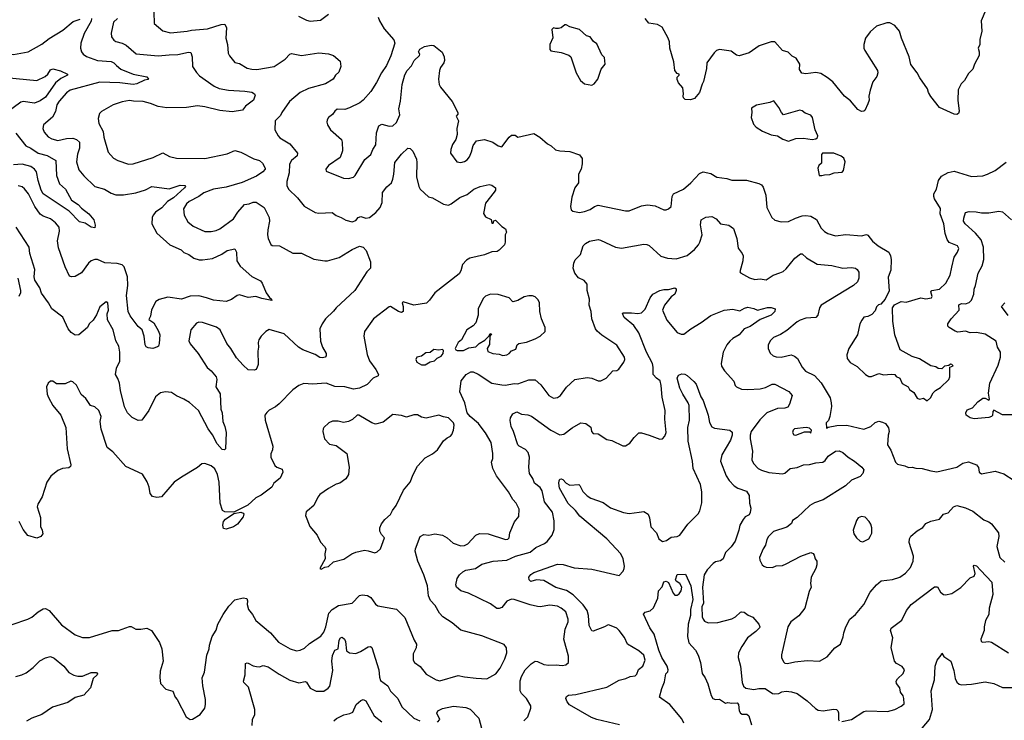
# Model space of a CAD drawing. Extents: x 1839239 to 1929705, y 762242 to 910352.
# Tile 360 of 429: x 1888586 to 1896550, y 869898 to 875565. Entities that reach past the tile are written whole.
import ezdxf

# ---------------------------------------------------------------- set-up
doc = ezdxf.new("R2010")
doc.units = 0

msp = doc.modelspace()

# ---------------------------------------------------------------- linework, layer by layer
at = {"layer": '0CON10XD'}
for points in [[(1889670, 875625), (1889674, 875535), (1889744.5, 875474.5), (1889805, 875459.4), (1889942.1, 875472.1), (1889975, 875480), (1890105, 875490.4), (1890215, 875525.6), (1890245, 875528.8), (1890259.5, 875499.5), (1890253.3, 875415), (1890266.9, 875365), (1890272.5, 875295), (1890283, 875273), (1890325, 875218.1), (1890365, 875211.4), (1890425, 875173.5), (1890465, 875163.8), (1890505, 875162.3), (1890645, 875185.3), (1890734, 875245), (1890772, 875285), (1890785, 875290.8), (1890865, 875276.5), (1891005, 875296.4), (1891085, 875288.6), (1891123.9, 875273.9), (1891178.3, 875228.3), (1891183.8, 875185), (1891168.8, 875141.2), (1891140, 875115), (1891121.2, 875085), (1891058.8, 875045), (1890922.6, 875007.4), (1890854.7, 874975.3), (1890767.6, 874902.4), (1890706.2, 874815), (1890695, 874790), (1890653.6, 874746.4), (1890648.8, 874675), (1890675.7, 874625), (1890689.4, 874609.4), (1890770.2, 874560.2), (1890834, 874485), (1890830.8, 874465), (1890785, 874426), (1890768.9, 874395), (1890766.4, 874325), (1890747.8, 874255), (1890748.1, 874225), (1890760.8, 874195), (1890834.3, 874125), (1890886.8, 874056.8), (1890975, 874005.8), (1891005, 873999.2), (1891114.2, 874004.2), (1891145, 873981.2), (1891185, 873966.2), (1891225, 873942), (1891275, 873930.6), (1891305, 873940.6), (1891324.2, 873965.8), (1891345, 873973.1), (1891385, 873960.4), (1891415, 873965.4), (1891467.1, 874005), (1891501.8, 874045), (1891518.4, 874085), (1891521.8, 874168.2), (1891555, 874212.5), (1891592.9, 874245), (1891604.6, 874275.4), (1891613.6, 874315), (1891620.2, 874409.8), (1891673.4, 874476.6), (1891725, 874526), (1891745, 874523.3), (1891765, 874501.2), (1891795, 874437.5), (1891799.1, 874409.1), (1891795.4, 874295), (1891813.3, 874215), (1891824.6, 874194.6), (1891892.8, 874132.8), (1891925, 874123.1), (1892015, 874072.2), (1892055, 874065.6), (1892075, 874074.3), (1892145, 874126.9), (1892205, 874150), (1892260, 874195), (1892310, 874215), (1892382.3, 874232.3), (1892405, 874226), (1892434.2, 874204.2), (1892434.2, 874185), (1892425, 874168.8), (1892355, 874080), (1892336.4, 873996.4), (1892355, 873970), (1892398.3, 873948.3), (1892405, 873920), (1892415, 873920), (1892421.7, 873938.3), (1892435, 873942.5), (1892485, 873892.5), (1892515, 873872.5), (1892522.5, 873845), (1892513.3, 873825), (1892512.5, 873765), (1892506.1, 873743.9), (1892465, 873700), (1892448.8, 873691.2), (1892405, 873686), (1892345, 873664.2), (1892227.5, 873635), (1892199.3, 873620.7), (1892168.6, 873585), (1892155.5, 873534.5), (1892139.7, 873510.3), (1891943.3, 873355), (1891900, 873295), (1891877, 873273), (1891775, 873255.8), (1891688.3, 873281.7), (1891680, 873275), (1891688.8, 873245), (1891686.7, 873205), (1891675, 873196.7), (1891651.2, 873205), (1891585, 873246), (1891575, 873243.3), (1891448.8, 873145), (1891375, 873042.5), (1891369.2, 873005), (1891396.8, 872856.8), (1891416, 872805), (1891468, 872735), (1891488.8, 872695), (1891485.9, 872684.1), (1891446.2, 872665), (1891395.4, 872614.6), (1891335, 872585.6), (1891285, 872575.6), (1891215, 872595.5), (1891135, 872597.3), (1891065, 872625.6), (1890955, 872618.1), (1890885, 872622.9), (1890843.8, 872606.2), (1890795, 872571.9), (1890685, 872458.6), (1890655, 872434.3), (1890603.4, 872406.6), (1890585, 872388.8), (1890568.8, 872365), (1890572, 872325), (1890634.4, 872115), (1890631.1, 872085), (1890617.9, 872052.1), (1890618.6, 872025), (1890649.5, 871959.5), (1890665.5, 871945.5), (1890709.4, 871929.4), (1890715.7, 871905), (1890692.5, 871857.5), (1890642, 871815), (1890626.2, 871785), (1890540.5, 871719.5), (1890495, 871698), (1890432.4, 871637.6), (1890319.3, 871580.7), (1890245, 871584.4), (1890227.5, 871595), (1890207.8, 871655), (1890200, 871825), (1890186.9, 871886.9), (1890165, 871932.5), (1890135, 871957.5), (1890085, 871975.8), (1890058.3, 871971.7), (1890025, 871942), (1889894.2, 871865.8), (1889835.4, 871824.6), (1889733.3, 871705), (1889695, 871698.8), (1889659.3, 871709.3), (1889642.5, 871732.5), (1889633.8, 871785), (1889617.3, 871827.3), (1889579.5, 871889.5), (1889445, 871950), (1889340, 872070), (1889294.7, 872104.7), (1889245.9, 872254.1), (1889236, 872315), (1889245.8, 872355.8), (1889226.7, 872405), (1889192.7, 872432.7), (1889158.8, 872445), (1889121.7, 872501.7), (1889084.2, 872534.2), (1889045, 872610), (1889016.1, 872636.1), (1889000.7, 872640.7), (1888955, 872620), (1888885, 872620), (1888855, 872640), (1888835, 872640), (1888815.9, 872624.1), (1888804, 872595), (1888808, 872535), (1888819.2, 872509.2), (1888853.8, 872445), (1888920, 872365), (1888958.8, 872265), (1888969.2, 872095), (1889000.8, 871965), (1888998.3, 871951.7), (1888985, 871940), (1888932.5, 871935), (1888895, 871918.6), (1888838.3, 871871.7), (1888805.4, 871824.6), (1888768.5, 871705), (1888733.3, 871645), (1888727.8, 871625), (1888755, 871537.5), (1888755.6, 871465.6), (1888769.2, 871435), (1888773.8, 871405), (1888756.7, 871385), (1888725, 871370.5), (1888651.6, 871391.6), (1888615, 871442), (1888583.1, 871505)], [(1890842.4, 875592.4), (1890905, 875560), (1890935, 875554.2), (1891018.3, 875561.7), (1891085, 875608.8)], [(1896400.8, 875645), (1896363.8, 875555), (1896366.8, 875473.2), (1896353.1, 875405), (1896352, 875365), (1896337.5, 875335), (1896347.8, 875305), (1896345.3, 875274.7), (1896307.8, 875205), (1896294.5, 875165), (1896260.9, 875129.1), (1896227.8, 875072.2), (1896200, 875045), (1896177, 874997), (1896173.3, 874915), (1896186, 874825), (1896180, 874805), (1896165, 874798), (1896145, 874800.8), (1896024.4, 874854.4), (1895954.8, 874944.8), (1895937.5, 874975), (1895930, 875005), (1895865.6, 875095), (1895845.9, 875135.9), (1895795, 875201.2), (1895780.6, 875265), (1895718, 875415), (1895703.4, 875473.4), (1895665, 875518), (1895625, 875540), (1895600.9, 875539.1), (1895515, 875512.9), (1895464.3, 875465.7), (1895426.2, 875415), (1895414, 875365), (1895414, 875335), (1895421.2, 875315), (1895524.4, 875154.4)], [(1888495, 875584.4), (1888456.7, 875505), (1888443.2, 875415), (1888450, 875335), (1888459.1, 875309.1), (1888475, 875292.9), (1888535, 875282.9), (1888655, 875305.6), (1888765, 875366.5), (1888825, 875413.8), (1888935, 875478.8), (1889019.5, 875550.5), (1889075, 875570)], [(1889376, 875574), (1889344.5, 875545), (1889325.8, 875455), (1889330, 875425), (1889348.8, 875398.8), (1889365, 875388), (1889415, 875374.5), (1889447.7, 875357.7), (1889527.4, 875287.4), (1889705, 875273.3), (1889795, 875281.5), (1889865, 875284.5), (1889952.3, 875302.3), (1889969.7, 875299.7), (1889982, 875265), (1889984, 875185), (1890015, 875136.7), (1890041.7, 875111.7), (1890158.3, 875028.3), (1890198.8, 875008.8), (1890275, 874995.6), (1890407.9, 874987.9), (1890465, 874978.8), (1890485.9, 874965.9), (1890490, 874955), (1890476.7, 874915), (1890413.3, 874865), (1890387.7, 874832.3), (1890305, 874819.2), (1890205, 874829.6), (1890085, 874859.3), (1890025, 874866.8), (1889935, 874855.6), (1889775, 874853.1), (1889705, 874861.4), (1889645, 874887.1), (1889585, 874902.9), (1889506.9, 874906.9), (1889475, 874910.8), (1889415, 874900.6), (1889343.3, 874875), (1889247.5, 874822.5), (1889231.2, 874805), (1889220, 874765), (1889226, 874725), (1889260.5, 874660.5), (1889267.5, 874615), (1889302.1, 874492.1), (1889344.5, 874444.5), (1889380, 874425), (1889465, 874397.5), (1889505, 874398), (1889665, 874450), (1889745, 874487.5), (1889799.1, 874459.1), (1889855, 874445.6), (1890085, 874443.1), (1890265, 874478.6), (1890325, 874505.7), (1890375, 874494.3), (1890479.5, 874440.5), (1890525.7, 874425.7), (1890550, 874405), (1890572, 874365), (1890572, 874355), (1890554, 874335), (1890501.5, 874298.5), (1890385, 874246.7), (1890255, 874209.6), (1890155, 874193.3), (1890075, 874164.6), (1890034.5, 874135), (1889956.7, 874095), (1889935.5, 874075), (1889910, 874035), (1889915.7, 873985), (1889945, 873930), (1889988.8, 873895), (1890085, 873850.8), (1890135, 873850.6), (1890175, 873858.9), (1890205, 873872.5), (1890315.7, 873955), (1890351.7, 874008.3), (1890405, 874068.8), (1890442.5, 874075), (1890475, 874089.5), (1890500.2, 874090.2), (1890564.2, 874045), (1890604.5, 873965), (1890607.5, 873935), (1890592.2, 873865), (1890590, 873825), (1890595.8, 873795), (1890617.7, 873747.7), (1890628.3, 873738.3), (1890687.5, 873735), (1890795, 873676), (1890865, 873676.2), (1890965, 873627.1), (1891053.6, 873613.6), (1891076.1, 873613.9), (1891169.2, 873640.8), (1891275, 873707.1), (1891335, 873732.2), (1891365, 873726.2), (1891388.6, 873698.6), (1891424.7, 873605), (1891424, 873556), (1891393.1, 873525), (1891295.8, 873375), (1891145, 873234.2), (1891123.8, 873206.2), (1891059.2, 873145), (1891031.4, 873105), (1891014.3, 873065), (1891019.2, 872965), (1891035, 872916.7), (1891064.3, 872865), (1891064.1, 872845.9), (1891055.8, 872834.2), (1891035, 872829.2), (1891012.6, 872832.6), (1890975, 872855.6), (1890876.2, 872895), (1890842.5, 872915), (1890724.2, 873024.2), (1890605, 873058.8), (1890577.3, 873042.7), (1890540, 873005), (1890520, 872975), (1890514.4, 872955), (1890518.6, 872915), (1890512.7, 872882.7), (1890513.8, 872775), (1890505, 872747.5), (1890496.7, 872735), (1890485, 872731.2), (1890435, 872733.8), (1890395, 872770), (1890340.9, 872830.9), (1890295, 872905.7), (1890261.4, 872945), (1890206.5, 873055), (1890178, 873078), (1890154.2, 873085.8), (1890065, 873115.8), (1890035, 873118), (1890015, 873110), (1889971.2, 873055), (1889953, 872967), (1889965, 872943.3), (1890030.8, 872865), (1890101.7, 872751.7), (1890134.2, 872724.2), (1890176.2, 872675), (1890180, 872655), (1890172, 872595), (1890207.6, 872537.6), (1890213.1, 872415), (1890222.9, 872385), (1890228.6, 872315), (1890246, 872275), (1890256, 872225), (1890250, 872095), (1890243, 872087), (1890225, 872088.9), (1890183.8, 872135), (1890146.4, 872206.4), (1890110.6, 872255), (1890033.5, 872405), (1889958.5, 872468.5), (1889915, 872494.5), (1889855, 872521.9), (1889815, 872550.6), (1889765, 872555.8), (1889726.1, 872546.1), (1889685, 872513.3), (1889630, 872405), (1889575, 872326.7), (1889545, 872323.3), (1889495, 872346), (1889458.6, 872385), (1889433.1, 872433.1), (1889401.2, 872565), (1889393.2, 872625), (1889381.3, 872661.3), (1889360.6, 872695), (1889368.9, 872745), (1889395, 872802.5), (1889396.9, 872875), (1889388.1, 872925), (1889365, 872966.7), (1889343.1, 873055), (1889297.4, 873137.4), (1889292.4, 873185), (1889305.3, 873215), (1889298.2, 873275), (1889285, 873282.9), (1889235, 873243.6), (1889207.6, 873177.6), (1889180.8, 873135), (1889149.1, 873105), (1889134.5, 873075), (1889065, 873015.8), (1889035, 873013.1), (1889003.6, 873033.6), (1888979.5, 873065), (1888935, 873160), (1888845, 873226), (1888818.1, 873275), (1888763, 873353), (1888750, 873395), (1888707.7, 873457.7), (1888703.8, 873485), (1888708, 873545), (1888668, 873675), (1888662, 873725), (1888557.9, 873887.9)], [(1889166.7, 875575), (1889165, 875552.5), (1889106.6, 875453.4), (1889080.4, 875375), (1889078.5, 875335), (1889086.9, 875305), (1889100.8, 875285), (1889126, 875266), (1889215.8, 875235.8), (1889325, 875227.3), (1889347, 875217), (1889368.5, 875195), (1889405, 875163.8), (1889503.9, 875123.9), (1889615, 875102), (1889628.8, 875085), (1889625, 875080), (1889595, 875075.8), (1889535, 875046.9), (1889505, 875039.6), (1889395, 875055.2), (1889235, 875058.4), (1888995.3, 874994.7), (1888965, 874973.1), (1888904.5, 874905), (1888886.2, 874875), (1888876.6, 874823.4), (1888852.9, 874777.1), (1888778.8, 874715), (1888774.3, 874685), (1888784.3, 874655), (1888817.6, 874617.6), (1888845, 874601.1), (1888895, 874588.9), (1888965, 874603.1), (1889016, 874606), (1889046.1, 874596.1), (1889069.4, 874575), (1889069.6, 874525), (1889054, 874476), (1889046.1, 874415), (1889065, 874351.4), (1889105, 874301.9), (1889195, 874216.9), (1889273.3, 874195), (1889325, 874161.5), (1889365, 874149.1), (1889425, 874147.9), (1889525, 874163.5), (1889605, 874190), (1889655, 874214.4), (1889795, 874196.5), (1889885, 874227.1), (1889922.5, 874225), (1889926.2, 874215), (1889920, 874205), (1889828.9, 874125), (1889782.9, 874095), (1889735.6, 874044.4), (1889685, 874007.3), (1889664.7, 873985), (1889657.6, 873965), (1889654.4, 873915), (1889695, 873837.5), (1889801.4, 873745), (1889893.3, 873703.3), (1889912.7, 873682.7), (1889955, 873666.4), (1889995, 873636.5), (1890036.6, 873623.4), (1890065, 873621.2), (1890145, 873633.6), (1890221.4, 873668.6), (1890265, 873697.8), (1890325, 873712.5), (1890340.8, 873685), (1890342, 873615), (1890370.7, 873570.7), (1890465, 873488.8), (1890535, 873453.3), (1890548, 873435), (1890580, 873355), (1890606.7, 873316.7), (1890622.5, 873305), (1890625, 873293.3), (1890545, 873308.9), (1890495, 873326.5), (1890435, 873317.1), (1890365, 873338.8), (1890345, 873333.3), (1890299.5, 873300.5), (1890255.8, 873284.2), (1890155, 873295.8), (1890096.2, 873315), (1890035, 873330), (1889965, 873327.8), (1889895, 873305.6), (1889785, 873319.2), (1889715, 873301.4), (1889688, 873285), (1889651.1, 873218.9), (1889644.5, 873165.5), (1889629.5, 873139.5), (1889672.1, 873112.1), (1889709.5, 873045), (1889720, 873015), (1889714.2, 872945), (1889710, 872925), (1889701.7, 872918.3), (1889663.6, 872906.4), (1889625, 872912), (1889610, 872920), (1889600.8, 872935), (1889591.9, 873005), (1889575.7, 873055), (1889545, 873084), (1889478.8, 873168.8), (1889463.5, 873205), (1889448.8, 873335), (1889460, 873415), (1889458.5, 873485), (1889430, 873565), (1889415, 873581.9), (1889375, 873593.3), (1889275, 873596.9), (1889215, 873624.4), (1889195, 873625.7), (1889165, 873615.7), (1889142.5, 873595), (1889085, 873517.1), (1889035, 873488), (1889005, 873483.8), (1888989.3, 873489.3), (1888953.1, 873565), (1888899.1, 873719.1), (1888893.3, 873775), (1888907.5, 873855), (1888905, 873886), (1888875, 873921.9), (1888835, 873954.3), (1888775, 873974.5), (1888752.9, 873992.9), (1888707.5, 874055), (1888656.4, 874156.4), (1888625, 874198.1), (1888605, 874212.2), (1888575, 874221.1)], [(1891486.7, 875585), (1891496, 875555), (1891535, 875490), (1891612.3, 875402.3), (1891621.2, 875375), (1891588.8, 875271.2), (1891553.8, 875195), (1891512.5, 875135), (1891473.2, 875056.8), (1891425.6, 874984.4), (1891365, 874913.8), (1891337, 874893), (1891255, 874850.8), (1891215, 874839.2), (1891155, 874840), (1891134.3, 874825.7), (1891115, 874796.7), (1891085, 874772.5), (1891073.3, 874755), (1891070, 874735), (1891076.7, 874715), (1891101.2, 874675), (1891188, 874595), (1891194, 874575), (1891196, 874505), (1891178.8, 874451.2), (1891083.8, 874385), (1891063.3, 874355), (1891065, 874340), (1891205, 874284), (1891245, 874280), (1891285, 874291.2), (1891298.8, 874305), (1891378, 874435), (1891425.4, 874474.6), (1891442, 874515), (1891467.2, 874552.8), (1891471.1, 874648.9), (1891490, 874705), (1891515, 874719.2), (1891575, 874704.5), (1891604.5, 874705.5), (1891635, 874734.3), (1891660, 874795), (1891653.3, 874845), (1891666.9, 874905), (1891678.7, 875041.3), (1891700.7, 875119.3), (1891720.8, 875155), (1891755, 875192), (1891777.1, 875235), (1891820, 875275), (1891822, 875285), (1891812.9, 875305), (1891822.8, 875327.2), (1891860.9, 875349.1), (1891915, 875358.1), (1891935, 875355.8), (1892003, 875303), (1892020, 875265), (1892022.5, 875235), (1892016.7, 875215), (1891990.7, 875179.3), (1891981.9, 875155), (1891973, 875083), (1891980, 875040), (1891989.5, 875019.5), (1892085, 874903.8), (1892130, 874815), (1892129.7, 874800.3), (1892117.5, 874785), (1892135.8, 874745.8), (1892123.1, 874685), (1892124, 874635), (1892114, 874596), (1892086.2, 874555), (1892072, 874515), (1892071.2, 874485), (1892122.5, 874415), (1892155, 874410), (1892185, 874416.7), (1892205, 874430), (1892224.3, 874455.7), (1892240.8, 874495), (1892252.7, 874547.3), (1892280, 874585), (1892345, 874596.7), (1892412.5, 874575), (1892455, 874544), (1892485, 874536.2), (1892543.8, 874615), (1892565, 874632), (1892595, 874630.8), (1892615, 874613.8), (1892745, 874644.5), (1892793.8, 874615), (1892855, 874560.8), (1892885.6, 874545.6), (1892920.9, 874510.9), (1892955, 874502.9), (1893035, 874499.2), (1893115, 874472), (1893135, 874442.5), (1893135, 874400), (1893126.7, 874355), (1893106.9, 874315), (1893106, 874245), (1893076.7, 874205), (1893051.7, 874128.3), (1893041.2, 874055), (1893046.4, 874026.4), (1893060, 874015), (1893115, 874006), (1893155, 874014.3), (1893200.7, 874029.3), (1893235, 874054.2), (1893265, 874064), (1893485, 874017.5), (1893515, 874018.6), (1893615, 874058.1), (1893665, 874066.7), (1893725, 874058.1), (1893795, 874026), (1893815, 874026.2), (1893835, 874034), (1893854.2, 874055), (1893864.3, 874135), (1893875, 874156.2), (1893955, 874192.9), (1894015.4, 874244.6), (1894085, 874320), (1894115, 874333.8), (1894175, 874320.8), (1894225, 874290), (1894305, 874280.8), (1894346.1, 874266.1), (1894465, 874266.9), (1894565, 874240), (1894585, 874228), (1894599.7, 874209.7), (1894622.2, 874145), (1894629.2, 874045), (1894668.8, 873965), (1894695, 873942), (1894745, 873928.8), (1894805, 873933.8), (1894859.8, 873960.2), (1894915, 873977.1), (1894945, 873980.4), (1894985.4, 873975.4), (1895029.8, 873949.8), (1895069.8, 873879.8), (1895095, 873852.5), (1895123.3, 873835), (1895185, 873815.6), (1895267.6, 873827.6), (1895395, 873817.5), (1895435, 873826.9), (1895445, 873822.9), (1895484.6, 873774.6), (1895529.1, 873735), (1895615.3, 873685.3), (1895630.6, 873655), (1895635.6, 873625), (1895630.9, 873539.1), (1895611.2, 873481.2), (1895617.5, 873372.5), (1895586.1, 873303.9), (1895550, 873265), (1895531.7, 873258.3), (1895516.7, 873243.3), (1895505, 873210), (1895479.3, 873180.7), (1895447, 873163), (1895415, 873157.5), (1895397.5, 873135), (1895382.5, 873105), (1895363.3, 873015), (1895291.2, 872905), (1895276.2, 872855), (1895280, 872825), (1895302.7, 872792.7), (1895358.8, 872758.8), (1895425.9, 872695.9), (1895455, 872680), (1895475, 872680), (1895535, 872702), (1895575, 872692.7), (1895635, 872698), (1895663.8, 872693.8), (1895675, 872680), (1895704, 872664), (1895723, 872623), (1895772.5, 872595), (1895784, 872574), (1895818.3, 872548.3), (1895843.8, 872503.8), (1895863.8, 872496.2), (1895895, 872502.5), (1895925, 872482.5)], [(1895524.4, 875154.4), (1895527.5, 875135), (1895519.2, 875105), (1895487.6, 875062.4), (1895465.4, 874995), (1895453.6, 874945), (1895455.6, 874915), (1895445.5, 874884.5), (1895420.5, 874829.5), (1895415, 874823.8), (1895395, 874822.5), (1895365, 874838), (1895305, 874909.2), (1895258, 874945), (1895163.4, 875063.4), (1895118.1, 875098.1), (1895065, 875129.2), (1895025, 875138.6), (1894945, 875126.4), (1894912.7, 875132.7), (1894893.2, 875163.2), (1894895.8, 875205.8), (1894867.5, 875255), (1894835, 875270), (1894802.7, 875302.7), (1894755.9, 875315.9), (1894695, 875386), (1894663.4, 875386.6), (1894566.8, 875353.2), (1894485, 875295.7), (1894405, 875271.4), (1894385, 875278.6), (1894340, 875310), (1894246.1, 875323.9), (1894222.5, 875315), (1894202.3, 875297.7), (1894144.4, 875215.6), (1894140.9, 875169.1), (1894117.1, 875065), (1894105.3, 875044.7), (1894085.6, 874975), (1894043.9, 874926.1), (1894013, 874917), (1893969.3, 874919.3), (1893955, 874932.5), (1893951.2, 874945), (1893955.8, 874965), (1893949.2, 875015), (1893915, 875053.3), (1893905, 875080), (1893905, 875100), (1893920, 875115), (1893920, 875125), (1893905, 875130), (1893884, 875155), (1893876.7, 875225), (1893844.4, 875334.4), (1893841.4, 875385), (1893832.5, 875415), (1893782, 875505), (1893745.6, 875525.6), (1893675, 875536), (1893644.6, 875574.6)], [(1893215, 875034), (1893233.3, 875045), (1893263.3, 875085), (1893290, 875165), (1893322.5, 875205), (1893315, 875260), (1893295, 875280), (1893255, 875370), (1893228.3, 875388.3), (1893200, 875425), (1893170, 875435), (1893115, 875486.7), (1893035, 875506.2), (1893005, 875523.8), (1892995, 875523.3), (1892965, 875500), (1892945, 875492.5), (1892922.5, 875492.5), (1892905, 875500), (1892890, 875485), (1892897, 875417), (1892874, 875365), (1892873, 875323), (1892883, 875313), (1892965, 875298.8), (1893028.8, 875278.8), (1893043.3, 875265), (1893086.1, 875136.1), (1893122.1, 875072.1), (1893155, 875046), (1893215, 875034)], [(1888475, 875098.2), (1888725, 875071.8), (1888791.2, 875105), (1888814, 875125), (1888835, 875158.8), (1888855, 875166.7), (1888915, 875151.4), (1888973.3, 875125), (1888973.8, 875115), (1888920, 875090), (1888876.4, 875053.6), (1888795, 874939.5), (1888752, 874908), (1888705, 874889.3), (1888615, 874903.6), (1888595, 874898.8), (1888471.9, 874805)], [(1894805, 874583.3), (1894865, 874603.3), (1894925, 874606), (1894995, 874595.6), (1895025, 874600.8), (1895038.8, 874611.2), (1895041.2, 874625), (1895018.8, 874675), (1894998.8, 874775), (1894985, 874793.8), (1894939.7, 874809.7), (1894915, 874828.1), (1894895, 874834.4), (1894765, 874794.2), (1894746.9, 874815), (1894727.5, 874855), (1894685, 874908.8), (1894654.2, 874895.8), (1894545, 874872.5), (1894505, 874850), (1894507.5, 874815), (1894501.2, 874775), (1894520.3, 874720.3), (1894543.8, 874695), (1894595, 874662.5), (1894665, 874633.8), (1894715, 874626), (1894759.3, 874599.3), (1894805, 874583.3)], [(1888555.8, 874645.8), (1888636.7, 874545), (1888676, 874526), (1888735, 874485.3), (1888807.1, 874467.1), (1888879.2, 874425), (1888884.6, 874305), (1888908.2, 874238.2), (1888955.7, 874195), (1889006.4, 874106.4), (1889060.2, 874070.2), (1889085, 874039.2), (1889145, 873994), (1889186.2, 873945), (1889197, 873903), (1889195, 873880), (1889165, 873888), (1889115, 873920), (1889070.6, 873930.6), (1888987, 874017), (1888775.4, 874155), (1888759, 874185), (1888735.3, 874265), (1888722.5, 874335), (1888706.4, 874356.4), (1888675, 874377.1), (1888605, 874395.9), (1888535, 874392.2)], [(1895075, 874304), (1895095, 874311.2), (1895138.3, 874311.7), (1895175, 874327.5), (1895238.3, 874331.7), (1895250, 874345), (1895263.3, 874415), (1895253.3, 874445), (1895231.7, 874461.7), (1895170, 874485), (1895080, 874485), (1895070, 874475), (1895070, 874405), (1895050, 874385), (1895042.5, 874365), (1895052.5, 874305), (1895075, 874304)], [(1895925, 872482.5), (1895953, 872507), (1895973.9, 872546.1), (1895992.5, 872565), (1896035, 872588.8), (1896100, 872655), (1896108.8, 872675), (1896110, 872755), (1896137.5, 872765), (1896125, 872776.7), (1896115, 872777.5), (1896101.7, 872768.3), (1896066.4, 872763.6), (1896045, 872740), (1896014.2, 872744.2), (1895995, 872756.2), (1895955, 872764.3), (1895862.7, 872822.7), (1895805, 872840), (1895708.8, 872895), (1895664.2, 873015), (1895647.3, 873127.3), (1895646.2, 873235), (1895660.8, 873259.2), (1895715, 873286.7), (1895755, 873280.8), (1895875, 873316.2), (1895916.1, 873306.1), (1895960, 873315), (1895967.5, 873325), (1895955.8, 873364.2), (1895963.8, 873375), (1896026.7, 873385), (1896078, 873435), (1896110.9, 873499.1), (1896126.5, 873563.5), (1896144.2, 873645), (1896171.2, 873685), (1896182, 873715), (1896170, 873735), (1896103.2, 873763.2), (1896087, 873787), (1896071.4, 873835), (1896060, 873915), (1896031.9, 873995), (1896033.6, 874036.4), (1895986, 874115), (1895980, 874135), (1895981.2, 874155), (1896002.2, 874195), (1896017.5, 874265), (1896040.6, 874299.4), (1896095, 874330), (1896145, 874340.4), (1896285, 874297.8), (1896375, 874303.1), (1896415, 874315.6), (1896475, 874345.6), (1896565, 874412)], [(1896675, 872370), (1896535, 872367.5), (1896465, 872406.7), (1896457.1, 872395), (1896455.3, 872364.7), (1896445.9, 872354.1), (1896425, 872346.4), (1896305, 872336.7), (1896274.2, 872345), (1896242.2, 872365), (1896237.8, 872385), (1896250.8, 872409.2), (1896293.7, 872426.3), (1896335, 872473.5), (1896375, 872502.5), (1896395, 872503.5), (1896425, 872487.5), (1896431.4, 872495), (1896421.3, 872545), (1896432.5, 872625), (1896500.2, 872769.8), (1896518.1, 872835), (1896518, 872875), (1896495.7, 872915), (1896483.8, 872965), (1896395, 873021.9), (1896324, 873034), (1896275, 873033.2), (1896235, 873046.2), (1896175, 873037.8), (1896151.2, 873045), (1896103.8, 873075), (1896093.3, 873085), (1896093.3, 873105), (1896121.4, 873145), (1896185.3, 873214.7), (1896182.8, 873257.2), (1896205, 873268.1), (1896235, 873267.5), (1896265, 873276.5), (1896285, 873297.1), (1896303.6, 873345), (1896306, 873385), (1896317.9, 873415), (1896338.9, 873515), (1896371.8, 873575), (1896384.6, 873625), (1896380.4, 873725), (1896363.3, 873785), (1896318.1, 873838.1), (1896233.3, 873913.2), (1896220.4, 873935), (1896221.2, 873958.8), (1896235.8, 874004.2), (1896265.9, 874014.1), (1896321.7, 874011.7), (1896365, 874002), (1896425, 874002), (1896505, 874016), (1896535, 874011.2), (1896608, 873945)], [(1891894.5, 871394.5), (1891945, 871405.3), (1892005, 871396.7), (1892042.5, 871375), (1892091.7, 871331.7), (1892155, 871310), (1892185, 871312.2), (1892212, 871325), (1892275, 871395.8), (1892305, 871410), (1892375, 871405.6), (1892515, 871359.4), (1892535, 871362.9), (1892545, 871373.3), (1892550, 871415), (1892587, 871503), (1892624.1, 871545.9), (1892625.6, 871605.6), (1892601.2, 871655), (1892574.5, 871684.5), (1892540, 871745), (1892444, 871875), (1892412.5, 871935), (1892403.1, 871985), (1892411.9, 872015), (1892413.1, 872055), (1892398.6, 872145), (1892354.2, 872224.2), (1892319.8, 872269.8), (1892297.5, 872297.5), (1892228.8, 872355), (1892206.1, 872385), (1892186.6, 872465), (1892146.9, 872555), (1892157.1, 872645), (1892196.2, 872695), (1892235, 872715.5), (1892255, 872715.5), (1892295, 872696.4), (1892405.5, 872625.5), (1892485, 872610.4), (1892515, 872607.5), (1892585, 872621.4), (1892615, 872618.9), (1892705, 872650.6), (1892755, 872651.4), (1892800.2, 872610.2), (1892865.6, 872525.6), (1892905, 872504.3), (1892935, 872509.2), (1892960, 872525), (1893008, 872592), (1893075.7, 872654.3), (1893175, 872672), (1893215, 872666.2), (1893265, 872643.3), (1893286.2, 872643.8), (1893330, 872665), (1893384.2, 872725.8), (1893415, 872726.2), (1893432.7, 872737.3), (1893472.5, 872795), (1893480, 872815), (1893478.8, 872835), (1893415, 872931.2), (1893295, 873013.8), (1893255.8, 873045), (1893243.1, 873063.1), (1893212.5, 873145), (1893209.4, 873205), (1893191.9, 873255), (1893194.2, 873305), (1893177.1, 873375), (1893175.8, 873425), (1893151.2, 873455), (1893105, 873476), (1893075.7, 873515), (1893062.7, 873555), (1893066.9, 873595), (1893078.3, 873621.7), (1893122.9, 873665), (1893145, 873736.7), (1893161.2, 873755), (1893195, 873772.9), (1893265, 873785.7), (1893282.7, 873782.7), (1893405, 873726), (1893455, 873717.1), (1893560, 873735), (1893635, 873750), (1893657.8, 873747.8), (1893677.4, 873737.4), (1893771.7, 873651.7), (1893827, 873637), (1893895, 873631.4), (1893985, 873657.1), (1894043.8, 873706.2), (1894076.9, 873743.1), (1894088.1, 873765), (1894105.6, 873825), (1894091.4, 873905), (1894098, 873945), (1894135, 873968), (1894185, 873974.3), (1894220, 873955), (1894255, 873914.3), (1894322.1, 873902.1), (1894360, 873875), (1894386.7, 873795), (1894396.1, 873716.1), (1894430, 873675), (1894438, 873655), (1894434.2, 873615), (1894411.2, 873525), (1894416.1, 873516.1), (1894488, 873478), (1894533.2, 873463.2), (1894575, 873469.2), (1894625, 873460.8), (1894680.6, 873499.4), (1894735, 873518.1), (1894760.8, 873529.2), (1894785, 873550), (1894856, 873635), (1894900.3, 873669.7), (1894915, 873672), (1894949.5, 873639.5), (1895035, 873587.5), (1895155, 873577.1), (1895244.4, 873554.4), (1895315, 873560), (1895345, 873556.2), (1895360, 873545), (1895372.3, 873522.3), (1895374.2, 873475), (1895361.4, 873445), (1895330.6, 873415), (1895069.4, 873255), (1895054.5, 873235), (1895040.6, 873175), (1895025, 873156.9), (1894945, 873150), (1894900, 873135), (1894875, 873122), (1894789.8, 873050.2), (1894740.3, 873019.7), (1894683.8, 872995), (1894659.7, 872970.3), (1894640, 872935), (1894638.8, 872905), (1894656.9, 872866.9), (1894680, 872845), (1894705, 872838.6), (1894745.6, 872834.4), (1894825, 872854), (1894854.1, 872844.1), (1894876.7, 872825), (1894914, 872755), (1894941.1, 872721.1), (1895015.9, 872685.9), (1895068.9, 872628.9), (1895142, 872505), (1895150, 872465), (1895152.5, 872435), (1895140, 872355), (1895127, 872323), (1895110, 872305), (1895111.7, 872261.7), (1895125, 872270), (1895195, 872283.8), (1895275, 872285.8), (1895415, 872252.9), (1895470, 872275), (1895505, 872306.7), (1895535, 872316.7), (1895565, 872310), (1895587.7, 872297.7), (1895613.9, 872263.9), (1895618.8, 872235), (1895609.2, 872205), (1895604.2, 872125), (1895631.7, 872081.7), (1895670, 871985), (1895685, 871970), (1895745, 871956.7), (1895773.8, 871943.8), (1895803.9, 871946.1), (1895835, 871938), (1895885, 871935.8), (1895955, 871914.5), (1896005, 871907.8), (1896165, 871946), (1896215, 871978.8), (1896259.5, 871989.5), (1896325, 871963.3), (1896341.7, 871941.7), (1896347.5, 871905), (1896365, 871892.5), (1896475, 871913.8), (1896545, 871892), (1896628.8, 871838.8)], [(1888571.2, 873475), (1888594, 873375), (1888593.8, 873355), (1888578.8, 873325)], [(1892665, 869894.4), (1892695.8, 869925), (1892719.2, 869995), (1892719.2, 870015), (1892685.8, 870075), (1892644.2, 870115), (1892632.9, 870135), (1892633.4, 870216.6), (1892645, 870251.2), (1892674.3, 870305), (1892723.1, 870355), (1892755, 870376), (1892775, 870374), (1892825, 870350.6), (1892865, 870344.3), (1892925, 870347.1), (1892975, 870340), (1893003.9, 870346.1), (1893023.9, 870366.1), (1893025.7, 870415.7), (1892986.7, 870555), (1892998.9, 870635), (1893022.2, 870695), (1893021.2, 870715), (1893004.2, 870775), (1892966, 870805), (1892935, 870820.5), (1892875, 870830), (1892796.9, 870816.9), (1892775, 870818.9), (1892715, 870831.8), (1892585, 870875.5), (1892565, 870876.5), (1892525, 870860.6), (1892485, 870811.1), (1892465, 870801.5), (1892445, 870801.8), (1892395, 870841.2), (1892215, 870927.5), (1892154.6, 870944.6), (1892118, 870975), (1892114, 870995), (1892123.8, 871045), (1892143.8, 871075), (1892170.2, 871099.8), (1892195, 871112.2), (1892273, 871127), (1892325, 871160), (1892415, 871184.5), (1892525, 871192.1), (1892595.4, 871224.6), (1892715, 871257.5), (1892760, 871295), (1892831.5, 871328.5), (1892852.9, 871345), (1892893.4, 871396.6), (1892908.9, 871441.1), (1892907.8, 871512.2), (1892895, 871582), (1892832.2, 871665), (1892812.5, 871755), (1892795, 871780), (1892749.6, 871815), (1892736.5, 871855), (1892710, 871895), (1892703.5, 871945), (1892710, 872025), (1892698.1, 872065), (1892678.5, 872088.5), (1892625, 872114), (1892616, 872125), (1892580, 872235), (1892560.6, 872275), (1892553.6, 872323.6), (1892556.7, 872345), (1892575, 872376.1), (1892606.1, 872393.9), (1892645, 872374.2), (1892695, 872370), (1892725, 872358.9), (1892882, 872245), (1892955, 872206.2), (1892987, 872213), (1893055, 872264), (1893125, 872303.8), (1893165, 872300), (1893205, 872270), (1893210, 872235), (1893225, 872217.8), (1893265, 872214), (1893335, 872169.2), (1893375, 872162.5), (1893465, 872118.8), (1893485, 872116.7), (1893521.7, 872138.3), (1893556.7, 872185), (1893595, 872222), (1893615, 872222), (1893677.5, 872205), (1893765, 872171.2), (1893785, 872173.3), (1893803.8, 872195), (1893814.1, 872225.9), (1893804.3, 872335), (1893806.7, 872405), (1893782.8, 872512.8), (1893773.4, 872606.6), (1893766.6, 872645), (1893735.6, 872665.6), (1893709.6, 872695), (1893711.1, 872755), (1893705.4, 872785), (1893656, 872875), (1893593.2, 873033.2), (1893552.2, 873092.2), (1893475.7, 873155), (1893461.7, 873188.3), (1893466.7, 873193.3), (1893535, 873194.5), (1893585, 873188.2), (1893615.3, 873194.7), (1893645.8, 873224.3), (1893686.7, 873315), (1893707.1, 873345), (1893762.5, 873375), (1893795, 873382.7), (1893835, 873381.4), (1893885.6, 873395.6), (1893895, 873386.7), (1893895.5, 873375.5), (1893885, 873345.8), (1893855, 873324), (1893800.9, 873255), (1893785.5, 873215), (1893820.5, 873135), (1893902.9, 873035), (1893935, 873020), (1893958.7, 873021.3), (1894014, 873065), (1894099.2, 873115), (1894175, 873171.2), (1894285, 873216.2), (1894355, 873222.5), (1894410.7, 873209.3), (1894447.3, 873232.7), (1894475, 873238.9), (1894525, 873229.2), (1894555, 873216.2), (1894635, 873236.2), (1894665, 873236), (1894697.5, 873225), (1894693.8, 873205), (1894665, 873176), (1894575, 873138.8), (1894495, 873082.5), (1894445, 873063.3), (1894404.6, 873015.4), (1894355, 872987.1), (1894329.2, 872965), (1894305.7, 872935), (1894275, 872876.7), (1894258.9, 872785), (1894263.7, 872763.7), (1894286, 872725), (1894362.3, 872642.3), (1894373.3, 872605), (1894383.9, 872593.9), (1894425, 872576.2), (1894475.7, 872574.3), (1894575, 872579.5), (1894619.7, 872590.3), (1894673, 872617), (1894695, 872617.5), (1894807.6, 872557.6), (1894833.8, 872525), (1894811.9, 872455), (1894798.4, 872431.6), (1894775, 872421.8), (1894715, 872418.8), (1894630.5, 872385), (1894572.6, 872327.4), (1894502.7, 872235), (1894493.8, 872205), (1894493.5, 872175), (1894512.9, 872075), (1894507.5, 872005), (1894520, 871975), (1894560, 871935), (1894585, 871920.5), (1894645, 871903.1), (1894755, 871892.2), (1894775, 871897.1), (1894816.6, 871933.4), (1894875, 871942.9), (1894925, 871963.5), (1894975, 871966.8), (1895025, 871981.1), (1895082.9, 871987.1), (1895101.8, 871998.2), (1895125.6, 872035), (1895185, 872074.4), (1895215, 872076.9), (1895245, 872062.9), (1895286, 872025), (1895338.8, 871995), (1895396.7, 871945), (1895413, 871923), (1895406.7, 871895), (1895385, 871868.8), (1895315, 871839.2), (1895266.2, 871795), (1895085, 871681.1), (1895015, 871655.7), (1894978, 871635), (1894875, 871538), (1894837.5, 871515), (1894829.3, 871490.7), (1894790.3, 871459.7), (1894682.5, 871425), (1894642.5, 871385), (1894628.3, 871361.7), (1894618.8, 871315), (1894600, 871285), (1894571.2, 871215), (1894573.6, 871193.6), (1894592.5, 871155), (1894603.9, 871143.9), (1894625, 871136.7), (1894673.9, 871133.9), (1894705, 871146.2), (1894755, 871151.4), (1894785.5, 871164.5)], [(1892495, 872849.2), (1892525, 872853.1), (1892546, 872865), (1892563.3, 872886.7), (1892600.4, 872899.6), (1892610, 872935), (1892624.5, 872945.5), (1892685, 872957.5), (1892755, 872983.8), (1892795.8, 873004.2), (1892836.1, 873043.9), (1892837.5, 873075), (1892806.7, 873145), (1892793.9, 873203.9), (1892789.2, 873275), (1892779.1, 873299.1), (1892755, 873323.3), (1892735, 873332.5), (1892705, 873332.5), (1892666.1, 873323.9), (1892615, 873293.3), (1892575, 873282.5), (1892545, 873314), (1892455, 873342.5), (1892395, 873345.8), (1892355, 873328), (1892337.9, 873312.1), (1892295, 873230), (1892294.2, 873175), (1892275, 873113.3), (1892255, 873088.8), (1892203.8, 873055), (1892160, 872975), (1892133.3, 872955), (1892107.5, 872905), (1892112.5, 872895), (1892125, 872890), (1892175, 872888), (1892219.2, 872910.8), (1892275, 872918.6), (1892302.5, 872945), (1892347.1, 872972.9), (1892382.5, 873007.5), (1892392.5, 873027.5), (1892402.5, 873025), (1892387.5, 873005), (1892385, 872937.5), (1892366, 872905), (1892372.1, 872882.1), (1892412.5, 872865), (1892465, 872860.8), (1892495, 872849.2)], [(1896582.4, 873172.4), (1896527.5, 873245), (1896553.3, 873275)], [(1891865, 872773.3), (1891905, 872797.5), (1891940, 872805), (1891961.7, 872828.3), (1891995, 872843.3), (1892010, 872865), (1892015, 872890), (1892005, 872897.5), (1891975, 872892.5), (1891935, 872896.2), (1891905, 872873.3), (1891870, 872870), (1891835, 872843.3), (1891797.5, 872835), (1891790, 872815), (1891797.5, 872795), (1891835, 872773.8), (1891865, 872773.3)], [(1893438.8, 869861.2), (1893255, 869904.5), (1893211.1, 869921.1), (1893032.4, 870022.4), (1893015, 870046.2), (1893004.4, 870075), (1893008.3, 870091.7), (1893025, 870101.4), (1893084.4, 870105.6), (1893335, 870167.1), (1893435, 870222.7), (1893490, 870235), (1893525, 870252.9), (1893565, 870258.4), (1893579, 870271), (1893592.1, 870307.9), (1893625.2, 870334.8), (1893645.8, 870385), (1893634.7, 870425), (1893595, 870461.1), (1893501.1, 870515), (1893478, 870568), (1893434.4, 870625), (1893415, 870642.2), (1893357.4, 870667.4), (1893345, 870669.4), (1893317, 870653), (1893225, 870618.1), (1893215, 870622.5), (1893193.5, 870665), (1893187.8, 870745), (1893176.7, 870786.7), (1893145, 870833.1), (1893061.5, 870911.5), (1893008.7, 870948.7), (1892923.1, 870973.1), (1892825, 871028.1), (1892765, 871034.5), (1892721.5, 871021.5), (1892706, 871035), (1892703.8, 871055), (1892721.7, 871078.3), (1892745, 871094), (1892935, 871161.1), (1892982.1, 871157.9), (1893070.6, 871130.6), (1893215, 871121.5), (1893435, 871070), (1893468, 871105), (1893475.8, 871125), (1893478.1, 871145), (1893466.8, 871205), (1893449.1, 871245), (1893335.7, 871365.7), (1893117.8, 871547.8), (1893080.8, 871595), (1893021.7, 871651.7), (1892953.5, 871775), (1892946.9, 871815), (1892950, 871835), (1892955, 871847.5), (1892965, 871851.2), (1892978.8, 871845), (1893005, 871816), (1893035, 871800), (1893107.5, 871805), (1893117, 871797), (1893139.7, 871749.7), (1893175, 871714.3), (1893205, 871694.4), (1893305, 871658.9), (1893365.6, 871615.6), (1893469.1, 871579.1), (1893515, 871569.5), (1893597.3, 871582.7), (1893635, 871585.7), (1893668.8, 871565), (1893680.8, 871535), (1893692.1, 871462.1), (1893735.5, 871415.5), (1893755, 871365.4), (1893785, 871344.3), (1893816.7, 871353.3), (1893855, 871380), (1893905, 871384), (1893924.3, 871395.7), (1893990, 871485), (1894073.1, 871566.9), (1894088.3, 871591.7), (1894103, 871657), (1894103.3, 871745), (1894091.6, 871805), (1894033.9, 871935), (1894027.3, 871995), (1893993.3, 872155), (1893991.3, 872265), (1894003.8, 872325), (1894000, 872445), (1893993.3, 872465), (1893949.2, 872535), (1893925.8, 872585), (1893903.6, 872666.4), (1893915, 872690), (1893940.7, 872699.3), (1893965, 872698.8), (1893985, 872687.5), (1894039.5, 872639.5), (1894056.8, 872616.8), (1894095.8, 872515), (1894114.3, 872484.3), (1894154.4, 872365), (1894165, 872306.7), (1894185, 872271.2), (1894205, 872260), (1894330, 872245), (1894347.7, 872227.7), (1894348, 872205), (1894335.6, 872165), (1894265.5, 872045), (1894255.5, 871995), (1894299.5, 871875), (1894325, 871837.5), (1894365, 871794.3), (1894394.5, 871774.5), (1894465, 871752.2), (1894485, 871715.6), (1894489.2, 871655), (1894499.8, 871615), (1894495, 871577.5), (1894485, 871560), (1894455, 871543.6), (1894436.8, 871523.2), (1894410.9, 871475), (1894403.3, 871435), (1894373, 871347), (1894340.2, 871299.8), (1894294.3, 871255), (1894277.2, 871205), (1894255, 871186.8), (1894215, 871179.4), (1894195, 871166.5), (1894147.2, 871115), (1894122.9, 871075), (1894107.9, 870975), (1894115.6, 870845), (1894104.7, 870815), (1894107.1, 870735), (1894112.9, 870715), (1894125, 870700), (1894155, 870686.7), (1894231.7, 870688.3), (1894345, 870718), (1894375.4, 870734.6), (1894415, 870773.8), (1894425, 870776), (1894445, 870772), (1894477.2, 870747.2), (1894515, 870733.1), (1894565.5, 870675), (1894571.9, 870655), (1894568.6, 870645), (1894541.4, 870615), (1894472.7, 870565), (1894426.7, 870495), (1894399.2, 870445), (1894396.2, 870405), (1894416.9, 870335), (1894429.1, 870205), (1894439.4, 870175), (1894458.9, 870158.9), (1894525, 870146.2), (1894565, 870155.4), (1894615, 870155.6), (1894675, 870115.7), (1894695, 870111.2), (1894725, 870113.6), (1894751.3, 870128.7), (1894785, 870133.3), (1894828.1, 870128.1), (1894873.9, 870113.9), (1894955, 870056), (1895022.1, 869992.1), (1895045, 869979.2), (1895085, 869974.3), (1895167.5, 869987.5), (1895192.5, 869985), (1895203.3, 869975), (1895208.3, 869958.3), (1895207.5, 869905), (1895213.9, 869893.9)], [(1891025, 871120), (1891053.6, 871136.4), (1891085, 871143.3), (1891125, 871180), (1891207.7, 871202.3), (1891273.3, 871245), (1891305, 871258), (1891375, 871273.3), (1891405, 871270), (1891458.3, 871251.7), (1891478.8, 871261.2), (1891503.8, 871285), (1891536.2, 871375), (1891512, 871402), (1891498.9, 871428.9), (1891498, 871455), (1891512.1, 871487.9), (1891538.5, 871521.5), (1891586.6, 871563.4), (1891600.8, 871595), (1891630.8, 871635), (1891691.7, 871758.3), (1891745, 871823.3), (1891768.8, 871885), (1891805, 871952.5), (1891865, 872020), (1891925, 872053.3), (1891965, 872086.7), (1892015, 872157.5), (1892045, 872183.3), (1892070, 872195), (1892081.2, 872208.8), (1892095.8, 872245), (1892100.8, 872285), (1892095.7, 872305), (1892054.2, 872344.2), (1892015, 872353.8), (1891975, 872366.2), (1891875, 872341.2), (1891835, 872351.2), (1891805, 872370), (1891775, 872367.5), (1891715, 872348.8), (1891675, 872362.5), (1891605, 872372.5), (1891525, 872310), (1891465, 872293.8), (1891435, 872303.3), (1891330, 872365), (1891315, 872366.7), (1891278.3, 872331.7), (1891245, 872313.8), (1891205, 872306.2), (1891163, 872317), (1891115, 872316.7), (1891087.5, 872305), (1891045, 872267.5), (1891040, 872255), (1891037.5, 872235), (1891052.5, 872175), (1891092.7, 872132.7), (1891145, 872120), (1891232.5, 872055), (1891251.2, 871945), (1891246.2, 871885), (1891225, 871850), (1891175, 871816.7), (1891145, 871806.7), (1891085, 871773.3), (1891015, 871723.3), (1890997.3, 871702.7), (1890965.8, 871634.2), (1890915, 871592.5), (1890903.3, 871585), (1890897.5, 871555), (1890933.3, 871465), (1890992.5, 871395), (1891019.3, 871339.3), (1891052.5, 871305), (1891062.5, 871285), (1891053.3, 871245), (1891056.7, 871205), (1891012.5, 871125), (1891025, 871120)], [(1894865, 872203.8), (1894935, 872232.5), (1894975, 872230), (1894985, 872220), (1894990, 872245), (1894975, 872260), (1894946.7, 872266.7), (1894854.2, 872255.8), (1894841.2, 872245), (1894836.7, 872225), (1894847, 872207), (1894865, 872203.8)], [(1894785.5, 871164.5), (1894904.4, 871225.6), (1894985, 871254.3), (1895005, 871246.2), (1895011.2, 871235), (1895020, 871205), (1895033.3, 871185), (1895034.2, 871155), (1895025.6, 871125), (1894988.2, 871055), (1894982, 871005), (1894987.5, 870975), (1894971.2, 870938.8), (1894935.8, 870805), (1894887.6, 870742.4), (1894824.2, 870695), (1894800, 870655), (1894748.3, 870428.3), (1894748, 870405), (1894765, 870370), (1894775, 870361.2), (1894795, 870358), (1894855, 870371.4), (1894955, 870380.6), (1895055, 870376.7), (1895117.9, 870412.1), (1895178.8, 870485), (1895225, 870512.5), (1895247.7, 870572.3), (1895251.2, 870605), (1895267.5, 870655), (1895300.6, 870715), (1895345.4, 870754.6), (1895415, 870835.7), (1895465.4, 870934.6), (1895516.9, 870995), (1895555, 871025.5), (1895645, 871036.7), (1895705, 871055.6), (1895751.1, 871088.9), (1895791.4, 871135), (1895811.4, 871185), (1895815.5, 871225), (1895780.6, 871335), (1895782.5, 871365), (1895795, 871386.2), (1895845, 871431.2), (1895891.7, 871458.3), (1895915, 871490), (1895955, 871510), (1896026.1, 871523.9), (1896057.5, 871565), (1896095, 871576), (1896140, 871625), (1896165, 871635.8), (1896235, 871617.1), (1896295, 871590), (1896385, 871519.2), (1896402.2, 871512.2), (1896424.4, 871504.4), (1896447, 871487), (1896502, 871415), (1896505.8, 871385), (1896490.6, 871305), (1896514.2, 871215), (1896555, 871175.8)], [(1890255, 871443.3), (1890235, 871450), (1890228.8, 871475), (1890233.8, 871505), (1890250, 871525), (1890318.3, 871571.7), (1890375, 871581.2), (1890395, 871572.5), (1890398.8, 871565), (1890393.3, 871545), (1890346.7, 871485), (1890315, 871463.3), (1890255, 871443.3)], [(1895405, 871342.5), (1895453, 871367), (1895466.1, 871383.9), (1895477.7, 871412.3), (1895478.8, 871455), (1895471.2, 871485), (1895457, 871507), (1895425, 871540), (1895395, 871546.7), (1895367.5, 871535), (1895353.3, 871515), (1895326.2, 871435), (1895333.8, 871405), (1895355, 871373.3), (1895385, 871346.7), (1895405, 871342.5)], [(1888525, 870673.3), (1888652.5, 870715), (1888685, 870733.3), (1888734.3, 870775.7), (1888775, 870800), (1888795, 870802), (1888825, 870786.2), (1888925, 870670.8), (1889035, 870589.2), (1889095, 870567.5), (1889151.3, 870568.7), (1889335, 870624.2), (1889385.6, 870624.4), (1889475, 870657.1), (1889486.9, 870656.9), (1889525, 870636.2), (1889565.8, 870634.2), (1889615, 870644), (1889651.2, 870625), (1889718.3, 870528.3), (1889736.9, 870475), (1889747, 870377), (1889722.9, 870295), (1889720, 870245), (1889726, 870195), (1889768.8, 870148.8), (1889825, 870133.3), (1889844.2, 870085), (1889861.2, 870065), (1889932.5, 869925), (1889965, 869903.3), (1889985, 869907.5), (1890046.7, 869945), (1890083.8, 869995), (1890090, 870025), (1890088.6, 870065), (1890066.4, 870176.4), (1890062, 870242), (1890081.7, 870288.3), (1890098.6, 870425), (1890119.4, 870475), (1890121.9, 870505), (1890142.9, 870575), (1890175, 870626.7), (1890190, 870675), (1890231.4, 870755), (1890278, 870822), (1890325, 870872.9), (1890395, 870888.8), (1890423, 870883), (1890430, 870865), (1890426.7, 870835), (1890436.2, 870795), (1890468, 870755), (1890496, 870705), (1890615.8, 870605), (1890680.2, 870530.2), (1890775, 870477.1), (1890825, 870460.8), (1890855, 870464.2), (1890889.7, 870480.3), (1890930.2, 870519.8), (1891021.3, 870578.7), (1891045, 870612), (1891062, 870655), (1891087.5, 870765), (1891113.5, 870795), (1891165, 870825.5), (1891274.5, 870845.5), (1891335, 870907.5), (1891355, 870912), (1891398.3, 870908.3), (1891425, 870890), (1891465, 870836.2), (1891483, 870823), (1891635, 870796.2), (1891700.5, 870730.5), (1891778, 870545), (1891795.8, 870515), (1891792.5, 870485), (1891768.8, 870435), (1891768.8, 870385), (1891780, 870365), (1891825, 870332.5), (1891875, 870272), (1891955, 870225.8), (1891985, 870217.1), (1892131.7, 870261.7), (1892185, 870248.5), (1892279.1, 870239.1), (1892365, 870234.5), (1892436.9, 870273.1), (1892471.1, 870318.9), (1892510, 870395), (1892525.8, 870445), (1892524, 870485), (1892505, 870510), (1892325, 870582.5), (1892155, 870626), (1892085, 870685.8), (1892008, 870735), (1891981.2, 870765), (1891947.3, 870827.3), (1891907.7, 870867.7), (1891893.4, 870903.4), (1891883.6, 870985), (1891854, 871074), (1891806.2, 871186.2), (1891785.7, 871265), (1891787.5, 871285), (1891825, 871383.8), (1891855, 871402), (1891894.5, 871394.5)], [(1895235, 869887.5), (1895315, 869903.8), (1895415, 869968), (1895435, 869974.2), (1895605, 869970.5), (1895664.4, 869985.6), (1895715, 870011.4), (1895738.9, 870031.1), (1895738.5, 870075), (1895732.5, 870095), (1895711.4, 870125), (1895705, 870161.2), (1895676.7, 870195), (1895676.1, 870213.9), (1895685, 870233.3), (1895732.3, 870277.7), (1895743.3, 870305), (1895725, 870333.8), (1895677.7, 870357.7), (1895661.2, 870375), (1895633.9, 870486.1), (1895648.6, 870565), (1895630, 870625), (1895635.8, 870644.2), (1895721.3, 870708.7), (1895760, 870785), (1895796.7, 870835), (1895985, 870978.6), (1896008.3, 870978.3), (1896034.2, 870934.2), (1896057.5, 870915), (1896075, 870912.5), (1896125, 870924.2), (1896198.3, 870971.7), (1896275, 871050), (1896305.8, 871064.2), (1896313.8, 871085), (1896300.8, 871145), (1896305, 871153.3), (1896325, 871147.1), (1896358.8, 871108.8), (1896450, 871015), (1896458.2, 870915), (1896426.9, 870805), (1896424.3, 870755), (1896396.7, 870705), (1896385.7, 870655), (1896386, 870625), (1896361.2, 870555), (1896362.5, 870535), (1896375, 870530), (1896425, 870534.2), (1896445, 870529.2), (1896585, 870444.3)], [(1893957.9, 869875), (1893940.8, 869910.8), (1893844.4, 870025), (1893760, 870085), (1893778.6, 870155), (1893801.2, 870208.8), (1893813.1, 870275), (1893828.9, 870291.1), (1893831.5, 870305), (1893822.3, 870335), (1893780.8, 870405), (1893754.4, 870464.4), (1893716.7, 870595), (1893681.9, 870645), (1893632.3, 870757.7), (1893645, 870773.3), (1893685, 870784), (1893713.2, 870806.8), (1893747.5, 870885), (1893753.3, 870945), (1893783.6, 870976.4), (1893795, 871017.5), (1893815, 871022.5), (1893833, 871013), (1893872.5, 870925), (1893885, 870911.2), (1893905, 870910), (1893920, 870920), (1893935.7, 870945), (1893942.5, 870975), (1893925.6, 871005.6), (1893895, 871023.3), (1893890, 871035), (1893905, 871077.5), (1893970.7, 871080.7), (1894014.4, 870985), (1894030.6, 870875), (1894011.4, 870795), (1894010.5, 870745), (1893992.5, 870675), (1893986.7, 870576.7), (1893997.7, 870525), (1894053.1, 870465), (1894075, 870424), (1894093.4, 870365), (1894105, 870276.7), (1894131.4, 870241.4), (1894153, 870193), (1894178.3, 870098.3), (1894193.3, 870075), (1894215, 870066.7), (1894245, 870068.8), (1894295, 870037.5), (1894315, 870042.5), (1894345, 870036.7), (1894388.6, 870038.6), (1894399.2, 870025), (1894405.6, 869975), (1894415.5, 869955.5), (1894428.7, 869948.7), (1894467.8, 869947.8), (1894482.5, 869935), (1894505, 869860)], [(1890466.5, 869855), (1890470, 869905), (1890487.5, 869945), (1890488.6, 869985), (1890437.5, 870165), (1890398.8, 870205), (1890396.2, 870215), (1890409.2, 870265), (1890413.9, 870356.1), (1890425, 870362.5), (1890435, 870360), (1890475, 870338.8), (1890502.3, 870332.3), (1890525, 870331.2), (1890555, 870341.2), (1890595, 870330.8), (1890685, 870270), (1890771.3, 870221.3), (1890845, 870201.4), (1890895, 870211.4), (1890905, 870207.5), (1890935, 870158.6), (1890985, 870134.3), (1891045, 870134.4), (1891082.4, 870157.6), (1891095.6, 870174.4), (1891118.7, 870301.3), (1891110.6, 870375), (1891115, 870422.5), (1891135, 870464), (1891162.5, 870475), (1891170, 870545), (1891181.2, 870565), (1891195, 870570), (1891213.8, 870555), (1891222.5, 870535), (1891230.5, 870460.5), (1891253, 870443), (1891305, 870438.9), (1891344, 870455), (1891405, 870492.5), (1891424.2, 870494.2), (1891435.7, 870485.7), (1891491.1, 870305), (1891496.6, 870246.6), (1891505, 870221.2), (1891565, 870178), (1891585, 870134.3), (1891646, 870075), (1891678.2, 870008.2), (1891775, 869915.7), (1891822.4, 869892.4)], [(1895884.5, 869835.5), (1895945, 869905.8), (1895968.2, 869985), (1895958.2, 870135), (1895985.4, 870225), (1895991.9, 870335), (1896005.8, 870384.2), (1896040, 870425), (1896045, 870440), (1896060, 870415), (1896116.2, 870375), (1896141.1, 870301.1), (1896151.9, 870235), (1896165.5, 870205.5), (1896185, 870189.2), (1896205, 870184.5), (1896285, 870189.1), (1896395, 870207.8), (1896465, 870194.3), (1896535, 870163.3), (1896617.6, 870162.4)], [(1888555, 870253.1), (1888604.5, 870265.5), (1888638.2, 870281.8), (1888696.2, 870325), (1888750.3, 870379.7), (1888795, 870404.2), (1888835, 870414), (1888865, 870401.2), (1888942.5, 870335), (1888985, 870283.3), (1889024.2, 870264.2), (1889056.1, 870256.1), (1889093.9, 870256.1), (1889165, 870285.8), (1889207.5, 870285), (1889216.7, 870275), (1889213.3, 870265), (1889181.2, 870235), (1889158.3, 870161.7), (1889105, 870100), (1889035, 870081.4), (1888975, 870042.5), (1888852.5, 870005), (1888765, 869945.8), (1888685, 869915.8), (1888640.3, 869889.7)], [(1891127.5, 869895), (1891147.3, 869912.7), (1891208.3, 869941.7), (1891257, 869953), (1891280, 869965), (1891308.8, 870025), (1891345, 870057.5), (1891365, 870066.7), (1891385.8, 870055), (1891454.2, 869935), (1891514.6, 869884.6)], [(1891965, 869882.5), (1891985, 869903.3), (1891960.6, 869955), (1891969.2, 869975), (1892005.5, 869994.5), (1892095, 870012), (1892195, 870001.4), (1892229.1, 869989.1), (1892298.8, 869915), (1892322.5, 869835)]]:
    msp.add_lwpolyline(points, dxfattribs=at)

doc.saveas('drawing.dxf')
